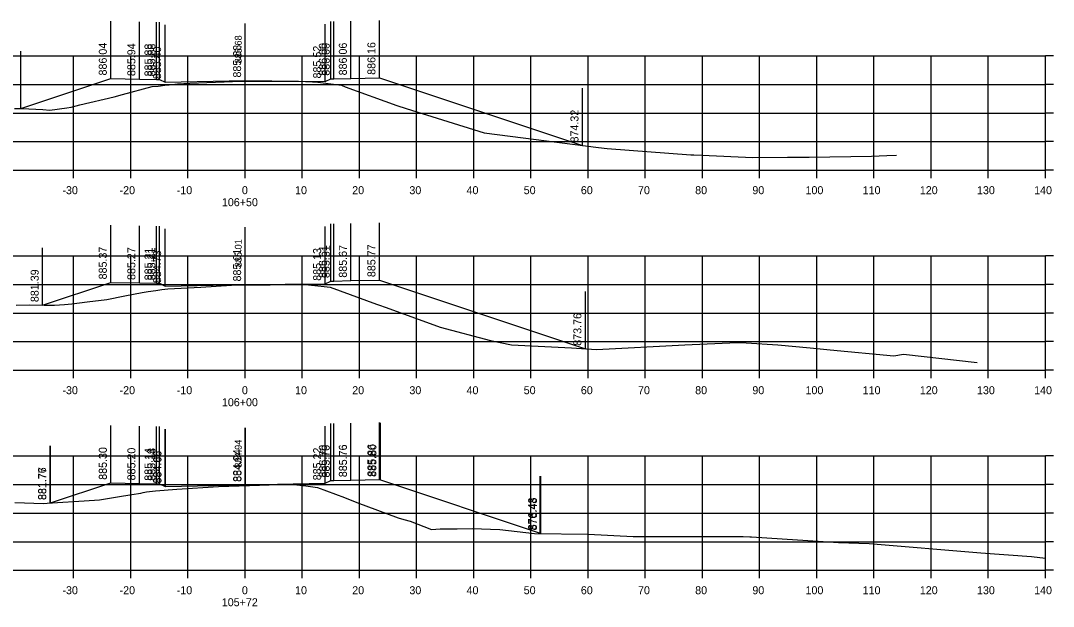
# Model space of a CAD drawing. Extents: x 1098669 to 1198896, y 698679 to 704410.
# Drawn here: x 1112598.6 to 1112779.2, y 701460 to 701562.5 of the extents above; entities that cross this region are included whole.
import ezdxf

# ---------------------------------------------------------------- set-up
doc = ezdxf.new("R2010")
doc.units = 0
for name, color, linetype in [('59', 7, 'Continuous'), ('Proposed Surface', 7, 'Continuous'), ('R_Axis', 7, 'Continuous'), ('R_Axis Annot', 7, 'Continuous'), ('R_Fin Surface', 7, 'Continuous'), ('R_Grid', 7, 'Continuous'), ('R_Xsect Elev', 7, 'Continuous')]:
    doc.layers.add(name, color=color, linetype=linetype)

msp = doc.modelspace()

# ---------------------------------------------------------------- linework, layer by layer
at = {"layer": 'Proposed Surface'}
for points in [[(1112597.47, 701547.11), (1112598.76, 701547.13), (1112602.43, 701546.93), (1112603.67, 701546.81), (1112606.66, 701547.24), (1112607.39, 701547.37), (1112608.9, 701547.74), (1112614.9, 701549.13), (1112616.38, 701549.56), (1112621.54, 701550.95), (1112622.63, 701551.05), (1112624.18, 701551.24), (1112624.54, 701551.28), (1112626.02, 701551.44), (1112628.17, 701551.54), (1112637.13, 701551.89), (1112641.55, 701551.88), (1112648.38, 701551.84), (1112649.63, 701551.79), (1112650.55, 701551.75), (1112653.73, 701551.32), (1112654.69, 701551.19), (1112655.35, 701550.93), (1112664.35, 701547.63), (1112666.02, 701547.14), (1112679.66, 701542.83), (1112699.64, 701540.29), (1112701.15, 701540.12), (1112715.82, 701539.01), (1112716.33, 701538.98), (1112717.71, 701538.96), (1112726.67, 701538.56), (1112732.69, 701538.57), (1112736.51, 701538.59), (1112747.39, 701538.79), (1112750.1, 701538.88), (1112751.77, 701538.94)], [(1112597.77, 701512.73), (1112600.14, 701512.76), (1112602.69, 701512.71), (1112604.45, 701512.68), (1112606.21, 701512.8), (1112607.48, 701512.91), (1112610.19, 701513.3), (1112613.63, 701513.69), (1112616.79, 701514.35), (1112619.79, 701514.91), (1112620.84, 701515.1), (1112622.21, 701515.28), (1112623.25, 701515.42), (1112624.28, 701515.56), (1112630.06, 701515.87), (1112635.42, 701516.18), (1112642.2, 701516.27), (1112646.47, 701516.36), (1112647.58, 701516.33), (1112648.3, 701516.31), (1112651.65, 701515.96), (1112652.72, 701515.85), (1112660.83, 701512.89), (1112661.34, 701512.69), (1112662.3, 701512.34), (1112668.92, 701509.95), (1112671.94, 701508.86), (1112680.73, 701506.51), (1112684.45, 701505.79), (1112694.94, 701505.25), (1112699.31, 701504.95), (1112714.72, 701505.78), (1112723.9, 701506.19), (1112725.49, 701506.1), (1112731, 701505.76), (1112736.65, 701505.23), (1112740.18, 701504.88), (1112751.34, 701503.81), (1112752.99, 701504.14), (1112765.87, 701502.69)], [(1112597.52, 701478.16), (1112602.56, 701478.01), (1112603.19, 701478.05), (1112605.93, 701478.22), (1112607.88, 701478.36), (1112612.34, 701478.66), (1112615.52, 701479.14), (1112618.03, 701479.55), (1112619.55, 701479.81), (1112619.99, 701479.95), (1112620.56, 701480.02), (1112622.15, 701480.24), (1112625.86, 701480.48), (1112633.18, 701481), (1112638.56, 701481.15), (1112643.76, 701481.34), (1112645.16, 701481.33), (1112646.36, 701481.32), (1112648.45, 701481.1), (1112650.48, 701480.82), (1112655.23, 701479.05), (1112657.38, 701478.2), (1112664.62, 701475.5), (1112665.6, 701475.19), (1112666.69, 701474.88), (1112670.45, 701473.46), (1112671.94, 701473.59), (1112674.93, 701473.56), (1112677.56, 701473.6), (1112682.4, 701473.43), (1112688.45, 701472.77), (1112697.86, 701472.63), (1112705.73, 701472.23), (1112724.94, 701472.23), (1112726.13, 701472.19), (1112726.4, 701472.18), (1112741.65, 701471.19), (1112746.98, 701470.99), (1112766.52, 701469.35), (1112775.37, 701468.73), (1112777.82, 701468.45)]]:
    msp.add_lwpolyline(points, dxfattribs=at)
at = {"layer": 'R_Axis'}
for p, q in [((1112777.82, 701536.32), (1112777.82, 701556.32)), ((1112779.22, 701556.32), (1112777.82, 701556.32)), ((1112779.22, 701551.32), (1112777.82, 701551.32)), ((1112779.22, 701546.32), (1112777.82, 701546.32)), ((1112779.22, 701541.32), (1112777.82, 701541.32)), ((1112497.82, 701536.32), (1112777.82, 701536.32)), ((1112607.82, 701534.92), (1112607.82, 701536.32)), ((1112617.82, 701534.92), (1112617.82, 701536.32)), ((1112627.82, 701534.92), (1112627.82, 701536.32)), ((1112637.82, 701534.92), (1112637.82, 701536.32)), ((1112647.82, 701534.92), (1112647.82, 701536.32)), ((1112657.82, 701534.92), (1112657.82, 701536.32)), ((1112667.82, 701534.92), (1112667.82, 701536.32)), ((1112677.82, 701534.92), (1112677.82, 701536.32)), ((1112687.82, 701534.92), (1112687.82, 701536.32)), ((1112697.82, 701534.92), (1112697.82, 701536.32)), ((1112707.82, 701534.92), (1112707.82, 701536.32)), ((1112717.82, 701534.92), (1112717.82, 701536.32)), ((1112727.82, 701534.92), (1112727.82, 701536.32)), ((1112737.82, 701534.92), (1112737.82, 701536.32)), ((1112747.82, 701534.92), (1112747.82, 701536.32)), ((1112757.82, 701534.92), (1112757.82, 701536.32)), ((1112767.82, 701534.92), (1112767.82, 701536.32)), ((1112777.82, 701534.92), (1112777.82, 701536.32)), ((1112779.22, 701536.32), (1112777.82, 701536.32)), ((1112777.82, 701501.32), (1112777.82, 701521.32)), ((1112779.22, 701521.32), (1112777.82, 701521.32)), ((1112779.22, 701516.32), (1112777.82, 701516.32)), ((1112779.22, 701511.32), (1112777.82, 701511.32)), ((1112779.22, 701506.32), (1112777.82, 701506.32)), ((1112497.82, 701501.32), (1112777.82, 701501.32)), ((1112607.82, 701499.92), (1112607.82, 701501.32)), ((1112617.82, 701499.92), (1112617.82, 701501.32)), ((1112627.82, 701499.92), (1112627.82, 701501.32)), ((1112637.82, 701499.92), (1112637.82, 701501.32)), ((1112647.82, 701499.92), (1112647.82, 701501.32)), ((1112657.82, 701499.92), (1112657.82, 701501.32)), ((1112667.82, 701499.92), (1112667.82, 701501.32)), ((1112677.82, 701499.92), (1112677.82, 701501.32)), ((1112687.82, 701499.92), (1112687.82, 701501.32)), ((1112697.82, 701499.92), (1112697.82, 701501.32)), ((1112707.82, 701499.92), (1112707.82, 701501.32)), ((1112717.82, 701499.92), (1112717.82, 701501.32)), ((1112727.82, 701499.92), (1112727.82, 701501.32)), ((1112737.82, 701499.92), (1112737.82, 701501.32)), ((1112747.82, 701499.92), (1112747.82, 701501.32)), ((1112757.82, 701499.92), (1112757.82, 701501.32)), ((1112767.82, 701499.92), (1112767.82, 701501.32)), ((1112777.82, 701499.92), (1112777.82, 701501.32)), ((1112779.22, 701501.32), (1112777.82, 701501.32)), ((1112777.82, 701466.32), (1112777.82, 701486.32)), ((1112779.22, 701486.32), (1112777.82, 701486.32)), ((1112779.22, 701481.32), (1112777.82, 701481.32)), ((1112779.22, 701476.32), (1112777.82, 701476.32)), ((1112779.22, 701471.32), (1112777.82, 701471.32)), ((1112497.82, 701466.32), (1112777.82, 701466.32)), ((1112607.82, 701464.92), (1112607.82, 701466.32)), ((1112617.82, 701464.92), (1112617.82, 701466.32)), ((1112627.82, 701464.92), (1112627.82, 701466.32)), ((1112637.82, 701464.92), (1112637.82, 701466.32)), ((1112647.82, 701464.92), (1112647.82, 701466.32)), ((1112657.82, 701464.92), (1112657.82, 701466.32)), ((1112667.82, 701464.92), (1112667.82, 701466.32)), ((1112677.82, 701464.92), (1112677.82, 701466.32)), ((1112687.82, 701464.92), (1112687.82, 701466.32)), ((1112697.82, 701464.92), (1112697.82, 701466.32)), ((1112707.82, 701464.92), (1112707.82, 701466.32)), ((1112717.82, 701464.92), (1112717.82, 701466.32)), ((1112727.82, 701464.92), (1112727.82, 701466.32)), ((1112737.82, 701464.92), (1112737.82, 701466.32)), ((1112747.82, 701464.92), (1112747.82, 701466.32)), ((1112757.82, 701464.92), (1112757.82, 701466.32)), ((1112767.82, 701464.92), (1112767.82, 701466.32)), ((1112777.82, 701464.92), (1112777.82, 701466.32)), ((1112779.22, 701466.32), (1112777.82, 701466.32))]:
    msp.add_line(p, q, dxfattribs=at)
at = {"layer": 'R_Fin Surface'}
for points in [[(1112598.61, 701547.13), (1112614.32, 701552.37), (1112619.32, 701552.27), (1112622.32, 701552.21), (1112622.82, 701552.21), (1112623.82, 701551.73), (1112637.82, 701552.01), (1112651.82, 701551.85), (1112652.82, 701552.33), (1112653.32, 701552.33), (1112656.32, 701552.39), (1112661.32, 701552.49), (1112696.84, 701540.65)], [(1112602.4, 701512.72), (1112614.32, 701516.69), (1112619.32, 701516.59), (1112622.32, 701516.53), (1112622.82, 701516.53), (1112623.82, 701516.05), (1112637.82, 701516.33), (1112651.82, 701516.45), (1112652.82, 701516.93), (1112653.32, 701516.93), (1112656.32, 701516.99), (1112661.32, 701517.09), (1112697.35, 701505.08)], [(1112603.7, 701478.08), (1112603.75, 701478.1), (1112614.32, 701481.62), (1112614.34, 701481.62), (1112619.32, 701481.52), (1112619.33, 701481.52), (1112622.32, 701481.46), (1112622.32, 701481.46), (1112622.82, 701481.46), (1112622.82, 701481.46), (1112623.82, 701480.98), (1112623.89, 701480.98), (1112637.82, 701481.26), (1112637.89, 701481.26), (1112651.82, 701481.54), (1112651.82, 701481.54), (1112652.82, 701482.02), (1112652.82, 701482.02), (1112653.32, 701482.02), (1112653.33, 701482.02), (1112656.32, 701482.08), (1112656.34, 701482.08), (1112661.32, 701482.18), (1112661.49, 701482.12), (1112689.44, 701472.8), (1112689.58, 701472.76)]]:
    msp.add_lwpolyline(points, dxfattribs=at)
at = {"layer": 'R_Grid'}
for p, q in [((1112497.82, 701556.32), (1112777.82, 701556.32)), ((1112607.82, 701536.32), (1112607.82, 701556.32)), ((1112617.82, 701536.32), (1112617.82, 701556.32)), ((1112627.82, 701536.32), (1112627.82, 701556.32)), ((1112637.82, 701536.32), (1112637.82, 701556.32)), ((1112647.82, 701536.32), (1112647.82, 701556.32)), ((1112657.82, 701536.32), (1112657.82, 701556.32)), ((1112667.82, 701536.32), (1112667.82, 701556.32)), ((1112677.82, 701536.32), (1112677.82, 701556.32)), ((1112687.82, 701536.32), (1112687.82, 701556.32)), ((1112697.82, 701536.32), (1112697.82, 701556.32)), ((1112707.82, 701536.32), (1112707.82, 701556.32)), ((1112717.82, 701536.32), (1112717.82, 701556.32)), ((1112727.82, 701536.32), (1112727.82, 701556.32)), ((1112737.82, 701536.32), (1112737.82, 701556.32)), ((1112747.82, 701536.32), (1112747.82, 701556.32)), ((1112757.82, 701536.32), (1112757.82, 701556.32)), ((1112767.82, 701536.32), (1112767.82, 701556.32)), ((1112777.82, 701536.32), (1112777.82, 701556.32)), ((1112497.82, 701551.32), (1112777.82, 701551.32)), ((1112497.82, 701546.32), (1112777.82, 701546.32)), ((1112497.82, 701541.32), (1112777.82, 701541.32)), ((1112497.82, 701536.32), (1112777.82, 701536.32)), ((1112497.82, 701521.32), (1112777.82, 701521.32)), ((1112607.82, 701501.32), (1112607.82, 701521.32)), ((1112617.82, 701501.32), (1112617.82, 701521.32)), ((1112627.82, 701501.32), (1112627.82, 701521.32)), ((1112637.82, 701501.32), (1112637.82, 701521.32)), ((1112647.82, 701501.32), (1112647.82, 701521.32)), ((1112657.82, 701501.32), (1112657.82, 701521.32)), ((1112667.82, 701501.32), (1112667.82, 701521.32)), ((1112677.82, 701501.32), (1112677.82, 701521.32)), ((1112687.82, 701501.32), (1112687.82, 701521.32)), ((1112697.82, 701501.32), (1112697.82, 701521.32)), ((1112707.82, 701501.32), (1112707.82, 701521.32)), ((1112717.82, 701501.32), (1112717.82, 701521.32)), ((1112727.82, 701501.32), (1112727.82, 701521.32)), ((1112737.82, 701501.32), (1112737.82, 701521.32)), ((1112747.82, 701501.32), (1112747.82, 701521.32)), ((1112757.82, 701501.32), (1112757.82, 701521.32)), ((1112767.82, 701501.32), (1112767.82, 701521.32)), ((1112777.82, 701501.32), (1112777.82, 701521.32)), ((1112497.82, 701516.32), (1112777.82, 701516.32)), ((1112497.82, 701511.32), (1112777.82, 701511.32)), ((1112497.82, 701506.32), (1112777.82, 701506.32)), ((1112497.82, 701501.32), (1112777.82, 701501.32)), ((1112497.82, 701486.32), (1112777.82, 701486.32)), ((1112607.82, 701466.32), (1112607.82, 701486.32)), ((1112617.82, 701466.32), (1112617.82, 701486.32)), ((1112627.82, 701466.32), (1112627.82, 701486.32)), ((1112637.82, 701466.32), (1112637.82, 701486.32)), ((1112647.82, 701466.32), (1112647.82, 701486.32)), ((1112657.82, 701466.32), (1112657.82, 701486.32)), ((1112667.82, 701466.32), (1112667.82, 701486.32)), ((1112677.82, 701466.32), (1112677.82, 701486.32)), ((1112687.82, 701466.32), (1112687.82, 701486.32)), ((1112697.82, 701466.32), (1112697.82, 701486.32)), ((1112707.82, 701466.32), (1112707.82, 701486.32)), ((1112717.82, 701466.32), (1112717.82, 701486.32)), ((1112727.82, 701466.32), (1112727.82, 701486.32)), ((1112737.82, 701466.32), (1112737.82, 701486.32)), ((1112747.82, 701466.32), (1112747.82, 701486.32)), ((1112757.82, 701466.32), (1112757.82, 701486.32)), ((1112767.82, 701466.32), (1112767.82, 701486.32)), ((1112777.82, 701466.32), (1112777.82, 701486.32)), ((1112497.82, 701481.32), (1112777.82, 701481.32)), ((1112497.82, 701476.32), (1112777.82, 701476.32)), ((1112497.82, 701471.32), (1112777.82, 701471.32)), ((1112497.82, 701466.32), (1112777.82, 701466.32))]:
    msp.add_line(p, q, dxfattribs=at)
at = {"layer": 'R_Xsect Elev'}
for p, q in [((1112661.32, 701552.49), (1112661.32, 701562.49)), ((1112614.32, 701552.37), (1112614.32, 701562.37)), ((1112619.32, 701552.27), (1112619.32, 701562.27)), ((1112622.32, 701552.21), (1112622.32, 701562.21)), ((1112622.82, 701552.21), (1112622.82, 701562.21)), ((1112623.82, 701551.73), (1112623.82, 701561.73)), ((1112637.82, 701552.01), (1112637.82, 701562.01)), ((1112637.82, 701552.01), (1112637.82, 701562.01)), ((1112651.82, 701551.85), (1112651.82, 701561.85)), ((1112652.82, 701552.33), (1112652.82, 701562.33)), ((1112653.32, 701552.33), (1112653.32, 701562.33)), ((1112656.32, 701552.39), (1112656.32, 701562.39)), ((1112598.61, 701547.13), (1112598.61, 701557.13)), ((1112696.84, 701540.65), (1112696.84, 701550.65)), ((1112614.32, 701516.69), (1112614.32, 701526.69)), ((1112619.32, 701516.59), (1112619.32, 701526.59)), ((1112622.32, 701516.53), (1112622.32, 701526.53)), ((1112622.82, 701516.53), (1112622.82, 701526.53)), ((1112637.82, 701516.33), (1112637.82, 701526.33)), ((1112637.82, 701516.33), (1112637.82, 701526.33)), ((1112651.82, 701516.45), (1112651.82, 701526.45)), ((1112652.82, 701516.93), (1112652.82, 701526.93)), ((1112653.32, 701516.93), (1112653.32, 701526.93)), ((1112656.32, 701516.99), (1112656.32, 701526.99)), ((1112661.32, 701517.09), (1112661.32, 701527.09)), ((1112623.82, 701516.05), (1112623.82, 701526.05)), ((1112602.4, 701512.72), (1112602.4, 701522.72)), ((1112697.35, 701505.08), (1112697.35, 701515.08)), ((1112652.82, 701482.02), (1112652.82, 701492.02)), ((1112652.82, 701482.02), (1112652.82, 701492.02)), ((1112653.32, 701482.02), (1112653.32, 701492.02)), ((1112653.33, 701482.02), (1112653.33, 701492.02)), ((1112656.32, 701482.08), (1112656.32, 701492.08)), ((1112656.34, 701482.08), (1112656.34, 701492.08)), ((1112661.32, 701482.18), (1112661.32, 701492.18)), ((1112661.49, 701482.12), (1112661.49, 701492.12)), ((1112614.32, 701481.62), (1112614.32, 701491.62)), ((1112614.34, 701481.62), (1112614.34, 701491.62)), ((1112619.32, 701481.52), (1112619.32, 701491.52)), ((1112619.33, 701481.52), (1112619.33, 701491.52)), ((1112622.32, 701481.46), (1112622.32, 701491.46)), ((1112622.32, 701481.46), (1112622.32, 701491.46)), ((1112622.82, 701481.46), (1112622.82, 701491.46)), ((1112622.82, 701481.46), (1112622.82, 701491.46)), ((1112623.82, 701480.98), (1112623.82, 701490.98)), ((1112623.89, 701480.98), (1112623.89, 701490.98)), ((1112637.82, 701481.26), (1112637.82, 701491.26)), ((1112637.82, 701481.26), (1112637.82, 701491.26)), ((1112637.89, 701481.26), (1112637.89, 701491.26)), ((1112651.82, 701481.54), (1112651.82, 701491.54)), ((1112651.82, 701481.54), (1112651.82, 701491.54)), ((1112603.7, 701478.08), (1112603.7, 701488.08)), ((1112603.75, 701478.1), (1112603.75, 701488.1)), ((1112689.44, 701472.8), (1112689.44, 701482.8)), ((1112689.58, 701472.76), (1112689.58, 701482.76))]:
    msp.add_line(p, q, dxfattribs=at)

# ---------------------------------------------------------------- texts
at = {"layer": '59'}
for s, p in [(' 886.04', (1112613.62, 701552.37)), (' 885.94', (1112618.62, 701552.27)), (' 885.88', (1112621.62, 701552.21)), (' 885.88', (1112622.12, 701552.21)), (' 885.40', (1112623.12, 701551.73)), (' 885.68', (1112637.12, 701552.01)), (' 885.52', (1112651.12, 701551.85)), (' 886.00', (1112652.12, 701552.33)), (' 886.00', (1112652.62, 701552.33)), (' 886.06', (1112655.62, 701552.39)), (' 886.16', (1112660.62, 701552.49)), (' 874.32', (1112696.14, 701540.65)), (' 885.37', (1112613.62, 701516.69)), (' 885.27', (1112618.62, 701516.59)), (' 885.21', (1112621.62, 701516.53)), (' 885.21', (1112622.12, 701516.53)), (' 885.61', (1112652.12, 701516.93)), (' 885.61', (1112652.62, 701516.93)), (' 885.67', (1112655.62, 701516.99)), (' 885.77', (1112660.62, 701517.09)), (' 884.73', (1112623.12, 701516.05)), (' 885.01', (1112637.12, 701516.33)), (' 885.13', (1112651.12, 701516.45)), (' 881.39', (1112601.7, 701512.72)), (' 873.76', (1112696.65, 701505.08)), (' 885.86', (1112660.62, 701482.18)), (' 885.30', (1112613.62, 701481.62)), (' 885.30', (1112613.64, 701481.62)), (' 885.20', (1112618.62, 701481.52)), (' 885.20', (1112618.63, 701481.52)), (' 885.14', (1112621.62, 701481.46)), (' 885.14', (1112621.62, 701481.46)), (' 885.14', (1112622.12, 701481.46)), (' 885.13', (1112622.12, 701481.46)), (' 884.66', (1112623.12, 701480.98)), (' 884.66', (1112623.19, 701480.98)), (' 884.94', (1112637.12, 701481.26)), (' 884.94', (1112637.19, 701481.26)), (' 885.22', (1112651.12, 701481.54)), (' 885.22', (1112651.12, 701481.54)), (' 885.70', (1112652.12, 701482.02)), (' 885.70', (1112652.12, 701482.02)), (' 885.70', (1112652.62, 701482.02)), (' 885.70', (1112652.63, 701482.02)), (' 885.76', (1112655.62, 701482.08)), (' 885.76', (1112655.64, 701482.08)), (' 885.80', (1112660.79, 701482.12)), (' 881.76', (1112603, 701478.08)), (' 881.77', (1112603.05, 701478.1)), (' 876.48', (1112688.74, 701472.8)), (' 876.43', (1112688.88, 701472.76))]:
    msp.add_text(s, height=1.4, rotation=90, dxfattribs=at).set_placement(p)
at = {"layer": 'R_Axis Annot'}
for s, p in [('-30', (1112605.86, 701532.12)), ('-20', (1112615.86, 701532.12)), ('-10', (1112625.86, 701532.12)), ('0', (1112637.26, 701532.12)), ('10', (1112646.56, 701532.12)), ('20', (1112656.56, 701532.12)), ('30', (1112666.56, 701532.12)), ('40', (1112676.56, 701532.12)), ('50', (1112686.56, 701532.12)), ('60', (1112696.56, 701532.12)), ('70', (1112706.56, 701532.12)), ('80', (1112716.56, 701532.12)), ('90', (1112726.56, 701532.12)), ('100', (1112735.86, 701532.12)), ('110', (1112745.86, 701532.12)), ('120', (1112755.86, 701532.12)), ('130', (1112765.86, 701532.12)), ('140', (1112775.86, 701532.12)), ('106+50', (1112633.76, 701530.02)), ('-30', (1112605.86, 701497.12)), ('-20', (1112615.86, 701497.12)), ('-10', (1112625.86, 701497.12)), ('0', (1112637.26, 701497.12)), ('10', (1112646.56, 701497.12)), ('20', (1112656.56, 701497.12)), ('30', (1112666.56, 701497.12)), ('40', (1112676.56, 701497.12)), ('50', (1112686.56, 701497.12)), ('60', (1112696.56, 701497.12)), ('70', (1112706.56, 701497.12)), ('80', (1112716.56, 701497.12)), ('90', (1112726.56, 701497.12)), ('100', (1112735.86, 701497.12)), ('110', (1112745.86, 701497.12)), ('120', (1112755.86, 701497.12)), ('130', (1112765.86, 701497.12)), ('140', (1112775.86, 701497.12)), ('106+00', (1112633.76, 701495.02)), ('-30', (1112605.86, 701462.12)), ('-20', (1112615.86, 701462.12)), ('-10', (1112625.86, 701462.12)), ('0', (1112637.26, 701462.12)), ('10', (1112646.56, 701462.12)), ('20', (1112656.56, 701462.12)), ('30', (1112666.56, 701462.12)), ('40', (1112676.56, 701462.12)), ('50', (1112686.56, 701462.12)), ('60', (1112696.56, 701462.12)), ('70', (1112706.56, 701462.12)), ('80', (1112716.56, 701462.12)), ('90', (1112726.56, 701462.12)), ('100', (1112735.86, 701462.12)), ('110', (1112745.86, 701462.12)), ('120', (1112755.86, 701462.12)), ('130', (1112765.86, 701462.12)), ('140', (1112775.86, 701462.12)), ('105+72', (1112633.74, 701460.02))]:
    msp.add_text(s, height=1.4, dxfattribs=at).set_placement(p)
at = {"layer": 'R_Xsect Elev'}
for s, p in [('885.68', (1112637.22, 701555.01)), ('885.01', (1112637.22, 701519.33)), ('884.94', (1112637.22, 701484.26))]:
    msp.add_text(s, height=1.2, rotation=90, dxfattribs=at).set_placement(p)

doc.saveas('drawing.dxf')
